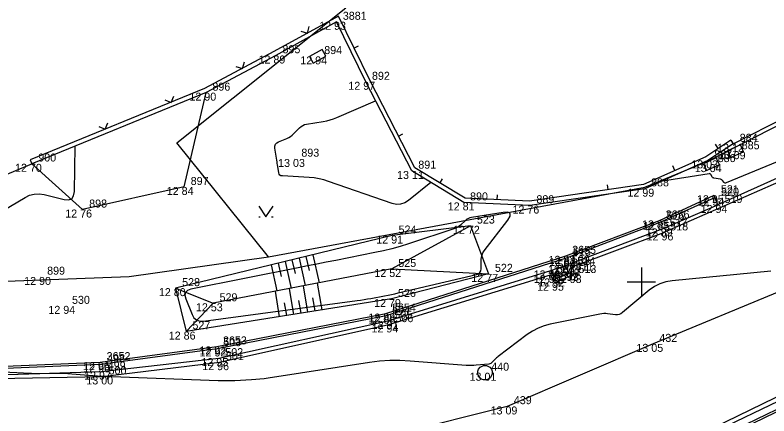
# Model space of a CAD drawing. Extents: x -703403 to -701924, y -1022520 to -1021856.
# Drawn here: x -703321.9 to -703295.54, y -1022179.69 to -1022165.67 of the extents above; entities that cross this region are included whole.
import ezdxf

# ---------------------------------------------------------------- set-up
doc = ezdxf.new("R2010")
doc.units = 0
for name, color, linetype in [('Ex_Major Contours', 7, 'Continuous'), ('Ex_Minor Contours', 7, 'Continuous'), ('Z_body', 7, 'Continuous'), ('Z_body_cisla', 7, 'Continuous'), ('Z_body_vysky_redukovane', 7, 'Continuous'), ('Z_hektometricka_sit', 7, 'Continuous'), ('Z_hrany_paty', 7, 'Continuous'), ('Z_katastr_hranice', 7, 'Continuous'), ('Z_komunikace', 7, 'Continuous'), ('Z_komunikace_osa', 7, 'Continuous'), ('Z_obruba', 7, 'Continuous'), ('Z_pilire', 7, 'Continuous'), ('Z_ploty', 7, 'Continuous'), ('Z_ploty_znacky', 7, 'Continuous'), ('Z_rozhranni', 7, 'Continuous'), ('Z_site_kanalizace_znaky', 7, 'Continuous'), ('Z_technicke_srafy', 7, 'Continuous'), ('Z_vstupy', 7, 'Continuous'), ('Z_zelen_obvod', 7, 'Continuous'), ('Z_zlabek', 7, 'Continuous'), ('Z_znaky_kultur', 7, 'Continuous')]:
    doc.layers.add(name, color=color, linetype=linetype)

# ---------------------------------------------------------------- blocks, each defined once
blk = doc.blocks.new('POINT_DISPLAY')
blk.add_line((0, 0), (0, 0))
blk = doc.blocks.new('Z666')
for p, q in [((-0.25, 0.13), (-0.25, -0.13)), ((0.25, 0.13), (-0.25, 0.13)), ((0.25, -0.13), (0.25, 0.13)), ((-0.25, -0.13), (0.25, -0.13))]:
    blk.add_line(p, q)
blk = doc.blocks.new('Z620')
for p, q in [((-0.25, 0.05), (-0.23, 0.13)), ((-0.25, -0.05), (-0.25, 0.05)), ((-0.23, 0.13), (-0.17, 0.2)), ((-0.17, 0.2), (-0.05, 0.25)), ((-0.05, 0.25), (0.05, 0.25)), ((0.05, 0.25), (0.17, 0.2)), ((0.17, 0.2), (0.23, 0.13)), ((0.23, 0.13), (0.25, 0.05)), ((0.25, 0.05), (0.25, -0.05)), ((-0.2, -0.17), (-0.25, -0.05)), ((-0.13, -0.23), (-0.2, -0.17)), ((-0.05, -0.25), (-0.13, -0.23)), ((0.05, -0.25), (-0.05, -0.25)), ((0.13, -0.23), (0.05, -0.25)), ((0.2, -0.17), (0.13, -0.23)), ((0.25, -0.05), (0.2, -0.17))]:
    blk.add_line(p, q)
blk = doc.blocks.new('Z212')
for p, q in [((-0.17, 0.17), (0, 0)), ((0, 0), (0.17, 0.17))]:
    blk.add_line(p, q)
blk = doc.blocks.new('Z210')
blk.add_line((0, 0), (0, 0.17))
blk = doc.blocks.new('Z314')
for p, q in [((-0.25, 0.17), (0, -0.2)), ((0, -0.2), (0.25, 0.17)), ((-0.25, -0.2), (-0.2, -0.2)), ((0.2, -0.2), (0.25, -0.2))]:
    blk.add_line(p, q)

msp = doc.modelspace()

# ---------------------------------------------------------------- linework, layer by layer
at = {"layer": 'Ex_Major Contours'}
for points in [[(-703307.363, -1022171.523), (-703308.144, -1022172.153), (-703308.277, -1022172.238), (-703308.418, -1022172.283), (-703308.565, -1022172.288), (-703308.72, -1022172.253), (-703310.937, -1022171.485), (-703311.103, -1022171.433), (-703311.272, -1022171.394), (-703311.443, -1022171.366), (-703311.617, -1022171.35), (-703312.554, -1022171.296), (-703312.603, -1022171.286), (-703312.641, -1022171.264), (-703312.666, -1022171.229), (-703312.681, -1022171.181), (-703312.714, -1022170.963), (-703312.723, -1022170.909), (-703312.731, -1022170.855), (-703312.739, -1022170.8), (-703312.747, -1022170.746), (-703312.812, -1022170.318), (-703312.813, -1022170.247), (-703312.794, -1022170.188), (-703312.753, -1022170.14), (-703312.692, -1022170.105), (-703312.397, -1022169.981), (-703312.331, -1022169.95), (-703312.27, -1022169.912), (-703312.212, -1022169.869), (-703312.159, -1022169.819), (-703311.955, -1022169.609), (-703311.902, -1022169.561), (-703311.843, -1022169.524), (-703311.778, -1022169.497), (-703311.709, -1022169.481), (-703311.123, -1022169.388), (-703311.003, -1022169.365), (-703310.884, -1022169.335), (-703310.768, -1022169.298), (-703310.654, -1022169.253), (-703309.295, -1022168.669)], [(-703295.255, -1022170.796), (-703297.035, -1022171.541), (-703297.055, -1022171.546), (-703297.073, -1022171.545), (-703297.089, -1022171.538), (-703297.103, -1022171.524), (-703297.158, -1022171.454), (-703297.173, -1022171.439), (-703297.19, -1022171.427), (-703297.208, -1022171.418), (-703297.229, -1022171.412), (-703297.462, -1022171.372), (-703297.482, -1022171.366), (-703297.5, -1022171.357), (-703297.514, -1022171.343), (-703297.526, -1022171.325), (-703297.567, -1022171.247), (-703297.579, -1022171.23), (-703297.593, -1022171.219), (-703297.611, -1022171.214), (-703297.631, -1022171.215), (-703299.328, -1022171.493)], [(-703295.477, -1022174.631), (-703298.928, -1022174.96), (-703299.147, -1022174.997), (-703299.353, -1022175.065), (-703299.546, -1022175.164), (-703299.726, -1022175.294), (-703300.664, -1022176.078), (-703300.718, -1022176.115), (-703300.777, -1022176.14), (-703300.839, -1022176.151), (-703300.906, -1022176.149), (-703301.179, -1022176.116), (-703301.247, -1022176.111), (-703301.315, -1022176.111), (-703301.382, -1022176.117), (-703301.45, -1022176.128), (-703303.19, -1022176.486), (-703303.404, -1022176.542), (-703303.609, -1022176.621), (-703303.804, -1022176.722), (-703303.988, -1022176.846), (-703305.007, -1022177.611), (-703305.035, -1022177.634), (-703305.063, -1022177.657), (-703305.089, -1022177.682), (-703305.114, -1022177.709), (-703305.213, -1022177.816), (-703305.239, -1022177.839), (-703305.268, -1022177.858), (-703305.299, -1022177.87), (-703305.334, -1022177.876), (-703305.778, -1022177.921), (-703305.864, -1022177.928), (-703305.95, -1022177.931), (-703306.036, -1022177.93), (-703306.122, -1022177.925), (-703308.089, -1022177.771), (-703308.445, -1022177.753), (-703308.8, -1022177.756), (-703309.155, -1022177.78), (-703309.508, -1022177.824), (-703313.045, -1022178.368), (-703313.191, -1022178.388), (-703313.337, -1022178.405), (-703313.483, -1022178.418), (-703313.629, -1022178.428), (-703314.216, -1022178.459), (-703314.363, -1022178.465), (-703314.51, -1022178.467), (-703314.657, -1022178.467), (-703314.804, -1022178.463), (-703318.513, -1022178.323), (-703318.682, -1022178.316), (-703318.85, -1022178.307), (-703319.018, -1022178.296), (-703319.186, -1022178.284), (-703319.911, -1022178.229), (-703320.052, -1022178.219), (-703320.193, -1022178.213), (-703320.334, -1022178.21), (-703320.476, -1022178.209), (-703321.04, -1022178.215), (-703321.182, -1022178.215), (-703321.323, -1022178.213), (-703321.464, -1022178.208), (-703321.605, -1022178.201), (-703323.037, -1022178.122)]]:
    msp.add_lwpolyline(points, dxfattribs=at)
at = {"layer": 'Ex_Minor Contours'}
msp.add_lwpolyline([(-703322.641, -1022172.694), (-703321.55, -1022172.045), (-703321.393, -1022171.969), (-703321.23, -1022171.928), (-703321.062, -1022171.92), (-703320.889, -1022171.946), (-703320.188, -1022172.118), (-703320.034, -1022172.132), (-703319.922, -1022172.092), (-703319.854, -1022171.995), (-703319.829, -1022171.842), (-703319.795, -1022170.248)], dxfattribs=at)
msp.add_lwpolyline([(-703306.368, -1022173.05), (-703306.418, -1022173.083), (-703306.47, -1022173.11), (-703306.525, -1022173.132), (-703308.141, -1022173.668), (-703308.431, -1022173.76), (-703308.723, -1022173.841), (-703309.018, -1022173.914), (-703309.315, -1022173.978), (-703310.689, -1022174.248), (-703311.017, -1022174.313), (-703311.346, -1022174.378), (-703311.674, -1022174.444), (-703312.002, -1022174.509), (-703315.757, -1022175.26), (-703315.876, -1022175.303), (-703315.946, -1022175.372), (-703315.965, -1022175.468), (-703315.935, -1022175.591), (-703315.714, -1022176.137), (-703315.647, -1022176.254), (-703315.558, -1022176.332), (-703315.446, -1022176.371), (-703315.311, -1022176.371), (-703309.94, -1022175.655), (-703309.82, -1022175.638), (-703309.699, -1022175.62), (-703309.579, -1022175.6), (-703309.458, -1022175.578), (-703308.979, -1022175.489), (-703308.859, -1022175.466), (-703308.739, -1022175.442), (-703308.62, -1022175.416), (-703308.501, -1022175.388), (-703305.771, -1022174.744), (-703305.701, -1022174.717), (-703305.65, -1022174.675), (-703305.619, -1022174.616), (-703305.607, -1022174.542), (-703305.6, -1022174.213), (-703305.592, -1022174.132), (-703305.572, -1022174.056), (-703305.54, -1022173.985), (-703305.496, -1022173.917), (-703304.671, -1022172.837), (-703304.587, -1022172.697), (-703304.585, -1022172.606), (-703304.666, -1022172.565), (-703304.829, -1022172.572), (-703305.938, -1022172.748), (-703305.995, -1022172.761), (-703306.049, -1022172.782), (-703306.099, -1022172.811), (-703306.145, -1022172.848), (-703306.322, -1022173.012)], close=True, dxfattribs=at)
at = {"layer": 'Z_hektometricka_sit'}
for p, q in [((-703300, -1022174.5), (-703300, -1022175.5)), ((-703300.5, -1022175), (-703299.5, -1022175))]:
    msp.add_line(p, q, dxfattribs=at)
at = {"layer": 'Z_hrany_paty'}
for p, q in [((-703305.98, -1022173.04), (-703308.73, -1022174.55)), ((-703305.98, -1022173.04), (-703308.71, -1022173.38)), ((-703305.98, -1022173.04), (-703305.34, -1022174.72)), ((-703308.71, -1022173.38), (-703316.29, -1022175.22)), ((-703308.73, -1022174.55), (-703314.97, -1022175.75)), ((-703308.73, -1022174.55), (-703305.34, -1022174.72)), ((-703305.34, -1022174.72), (-703308.74, -1022175.6)), ((-703316.29, -1022175.22), (-703315.92, -1022176.74)), ((-703316.29, -1022175.22), (-703314.97, -1022175.75)), ((-703308.74, -1022175.6), (-703315.92, -1022176.74)), ((-703314.97, -1022175.75), (-703315.92, -1022176.74))]:
    msp.add_line(p, q, dxfattribs=at)
at = {"layer": 'Z_katastr_hranice'}
for p, q in [((-703297.67, -1022170.78), (-703286.64, -1022165.11)), ((-703316.24, -1022170.13), (-703310.33, -1022165.41)), ((-703313.04, -1022174.13), (-703316.24, -1022170.13)), ((-703299.88, -1022171.69), (-703297.67, -1022170.78)), ((-703313.04, -1022174.13), (-703299.88, -1022171.69)), ((-703317.91, -1022174.81), (-703313.04, -1022174.13)), ((-703346.24, -1022175.88), (-703317.91, -1022174.81))]:
    msp.add_line(p, q, dxfattribs=at)
at = {"layer": 'Z_komunikace'}
for p, q in [((-703294.3, -1022171.11), (-703299.21, -1022173.27)), ((-703302.46, -1022174.49), (-703299.21, -1022173.27)), ((-703302.42, -1022174.76), (-703302.46, -1022174.49)), ((-703308.83, -1022176.49), (-703303.18, -1022174.76)), ((-703303.18, -1022174.76), (-703303.04, -1022175.03)), ((-703303.04, -1022175.03), (-703302.42, -1022174.76)), ((-703314.75, -1022177.81), (-703308.83, -1022176.49)), ((-703318.85, -1022178.31), (-703314.75, -1022177.81)), ((-703292.92, -1022177.9), (-703298.28, -1022180.49)), ((-703324.57, -1022178.43), (-703318.85, -1022178.31))]:
    msp.add_line(p, q, dxfattribs=at)
at = {"layer": 'Z_komunikace_osa'}
for p, q in [((-703294.21, -1022174.94), (-703299.59, -1022177.17)), ((-703299.59, -1022177.17), (-703304.69, -1022179.36)), ((-703304.69, -1022179.36), (-703308.74, -1022180.37))]:
    msp.add_line(p, q, dxfattribs=at)
at = {"layer": 'Z_obruba'}
for p, q in [((-703294.4, -1022170.98), (-703297.32, -1022172.31)), ((-703299.37, -1022172.85), (-703297.45, -1022171.97)), ((-703297.45, -1022171.97), (-703297.43, -1022172.05)), ((-703299.24, -1022173.13), (-703297.32, -1022172.31)), ((-703302.64, -1022174.09), (-703299.37, -1022172.85)), ((-703302.66, -1022174.43), (-703299.24, -1022173.13)), ((-703308.94, -1022176.11), (-703302.64, -1022174.09)), ((-703308.87, -1022176.37), (-703303.16, -1022174.6)), ((-703303.16, -1022174.6), (-703302.66, -1022174.43)), ((-703314.85, -1022177.26), (-703308.94, -1022176.11)), ((-703314.78, -1022177.67), (-703308.87, -1022176.37)), ((-703318.92, -1022177.81), (-703314.85, -1022177.26)), ((-703324.52, -1022178.04), (-703318.92, -1022177.81)), ((-703318.88, -1022178.14), (-703314.78, -1022177.67)), ((-703292.88, -1022178.05), (-703298.2, -1022180.61)), ((-703324.58, -1022178.32), (-703318.88, -1022178.14)), ((-703298.01, -1022180.87), (-703292.8, -1022178.35))]:
    msp.add_line(p, q, dxfattribs=at)
at = {"layer": 'Z_ploty'}
for p, q in [((-703310.59, -1022165.7), (-703312.85, -1022166.94)), ((-703309.5, -1022167.94), (-703310.59, -1022165.7)), ((-703310.66, -1022165.9), (-703312.78, -1022167.08)), ((-703309.64, -1022168), (-703310.66, -1022165.9)), ((-703312.85, -1022166.94), (-703315.28, -1022168.24)), ((-703312.78, -1022167.08), (-703315.22, -1022168.38)), ((-703308.03, -1022171.12), (-703309.64, -1022168)), ((-703307.92, -1022171.01), (-703309.5, -1022167.94)), ((-703315.28, -1022168.24), (-703321.37, -1022170.73)), ((-703315.22, -1022168.38), (-703321.32, -1022170.87)), ((-703296.87, -1022170.04), (-703297.74, -1022170.62)), ((-703296.79, -1022170.17), (-703297.67, -1022170.75)), ((-703296.87, -1022170.04), (-703296.79, -1022170.17)), ((-703321.37, -1022170.73), (-703321.32, -1022170.87)), ((-703297.74, -1022170.62), (-703299.92, -1022171.59)), ((-703297.67, -1022170.75), (-703299.88, -1022171.74)), ((-703306.21, -1022172.22), (-703308.03, -1022171.12)), ((-703306.16, -1022172.07), (-703307.92, -1022171.01)), ((-703299.92, -1022171.59), (-703303.91, -1022172.18)), ((-703299.88, -1022171.74), (-703303.9, -1022172.33)), ((-703303.9, -1022172.33), (-703306.21, -1022172.22)), ((-703303.91, -1022172.18), (-703306.16, -1022172.07))]:
    msp.add_line(p, q, dxfattribs=at)
at = {"layer": 'Z_rozhranni'}
for p, q in [((-703303.16, -1022174.6), (-703303, -1022174.88)), ((-703302.53, -1022174.69), (-703302.66, -1022174.43)), ((-703303, -1022174.88), (-703302.53, -1022174.69))]:
    msp.add_line(p, q, dxfattribs=at)
at = {"layer": 'Z_technicke_srafy'}
for p, q in [((-703311.73, -1022174.11), (-703311.62, -1022174.6)), ((-703311.49, -1022174.05), (-703311.27, -1022175.04)), ((-703312.94, -1022174.41), (-703312.75, -1022175.32)), ((-703312.7, -1022174.35), (-703312.6, -1022174.81)), ((-703312.46, -1022174.29), (-703312.25, -1022175.23)), ((-703312.22, -1022174.23), (-703312.11, -1022174.71)), ((-703311.97, -1022174.17), (-703311.76, -1022175.13)), ((-703311.66, -1022176.06), (-703311.82, -1022175.14)), ((-703311.16, -1022175.98), (-703311.33, -1022175.05)), ((-703312.65, -1022176.22), (-703312.8, -1022175.33)), ((-703312.15, -1022176.14), (-703312.31, -1022175.24)), ((-703312.4, -1022176.18), (-703312.48, -1022175.73)), ((-703311.9, -1022176.1), (-703311.98, -1022175.65)), ((-703311.41, -1022176.02), (-703311.49, -1022175.56))]:
    msp.add_line(p, q, dxfattribs=at)
at = {"layer": 'Z_vstupy'}
for p, q in [((-703296.79, -1022170.17), (-703293.97, -1022168.73)), ((-703323.63, -1022171.83), (-703321.32, -1022170.87))]:
    msp.add_line(p, q, dxfattribs=at)
at = {"layer": 'Z_zelen_obvod'}
for p, q in [((-703315.99, -1022171.68), (-703315.22, -1022168.38)), ((-703321.32, -1022170.87), (-703319.54, -1022172.47)), ((-703315.99, -1022171.68), (-703319.54, -1022172.47))]:
    msp.add_line(p, q, dxfattribs=at)
at = {"layer": 'Z_zlabek'}
for p, q in [((-703299.34, -1022172.91), (-703297.43, -1022172.05)), ((-703297.32, -1022172.31), (-703297.43, -1022172.05)), ((-703302.62, -1022174.16), (-703299.34, -1022172.91)), ((-703308.93, -1022176.18), (-703302.62, -1022174.16)), ((-703314.84, -1022177.33), (-703308.93, -1022176.18)), ((-703318.91, -1022177.88), (-703314.84, -1022177.33)), ((-703324.52, -1022178.11), (-703318.91, -1022177.88)), ((-703298.04, -1022180.8), (-703292.83, -1022178.28))]:
    msp.add_line(p, q, dxfattribs=at)

# ---------------------------------------------------------------- block references
at = {"layer": 'Z_body'}
for p in [(-703310.66, -1022165.9), (-703312.78, -1022167.08), (-703311.32, -1022167.11), (-703309.64, -1022168), (-703315.22, -1022168.38), (-703296.79, -1022170.17), (-703296.71, -1022170.43), (-703312.12, -1022170.7), (-703321.32, -1022170.87), (-703297.67, -1022170.75), (-703297.55, -1022170.88), (-703308.03, -1022171.12), (-703315.99, -1022171.68), (-703299.88, -1022171.74), (-703297.45, -1022171.97), (-703297.43, -1022172.05), (-703306.21, -1022172.22), (-703297.32, -1022172.31), (-703319.54, -1022172.47), (-703303.9, -1022172.33), (-703305.98, -1022173.04), (-703299.37, -1022172.85), (-703299.34, -1022172.91), (-703299.24, -1022173.13), (-703299.21, -1022173.27), (-703308.71, -1022173.38), (-703302.64, -1022174.09), (-703302.62, -1022174.16), (-703308.73, -1022174.55), (-703303.16, -1022174.6), (-703302.66, -1022174.43), (-703302.46, -1022174.49), (-703321, -1022174.83), (-703305.34, -1022174.72), (-703303.18, -1022174.76), (-703303, -1022174.88), (-703302.53, -1022174.69), (-703302.42, -1022174.76), (-703303.04, -1022175.03), (-703316.29, -1022175.22), (-703308.74, -1022175.6), (-703320.13, -1022175.84), (-703314.97, -1022175.75), (-703308.94, -1022176.11), (-703308.93, -1022176.18), (-703308.87, -1022176.37), (-703308.83, -1022176.49), (-703315.92, -1022176.74), (-703314.85, -1022177.26), (-703299.59, -1022177.17), (-703314.84, -1022177.33), (-703318.92, -1022177.81), (-703314.78, -1022177.67), (-703314.75, -1022177.81), (-703318.91, -1022177.88), (-703318.88, -1022178.14), (-703318.85, -1022178.31), (-703305.47, -1022178.18), (-703304.69, -1022179.36)]:
    msp.add_blockref('POINT_DISPLAY', p, dxfattribs=at)
at = {"layer": 'Z_pilire'}
for p, rotation in [((-703311.32, -1022167.11), 28.8), ((-703296.71, -1022170.43), 24.3), ((-703297.55, -1022170.88), 25.200000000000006)]:
    msp.add_blockref('Z666', p, dxfattribs=dict(at, rotation=rotation))
at = {"layer": 'Z_ploty_znacky'}
for name, p, rotation in [('Z212', (-703311.68, -1022166.3), 28.899999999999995), ('Z210', (-703310.05, -1022166.82), -64.10000000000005), ('Z212', (-703313.95, -1022167.53), 28.1), ('Z212', (-703316.44, -1022168.72), 22.2), ('Z212', (-703318.75, -1022169.66), 22.2), ('Z210', (-703308.49, -1022169.9), -62.69999999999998), ('Z210', (-703297.31, -1022170.33), 33.4), ('Z210', (-703298.83, -1022171.1), 24.099999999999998), ('Z210', (-703307.04, -1022171.54), -31.200000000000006), ('Z210', (-703301.16, -1022171.77), 8.4), ('Z210', (-703305.04, -1022172.13), -2.800000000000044)]:
    msp.add_blockref(name, p, dxfattribs=dict(at, rotation=rotation))
at = {"layer": 'Z_site_kanalizace_znaky'}
msp.add_blockref('Z620', (-703305.47, -1022178.18), dxfattribs=at)
at = {"layer": 'Z_znaky_kultur'}
msp.add_blockref('Z314', (-703313.13, -1022172.52), dxfattribs=at)

# ---------------------------------------------------------------- texts
at = {"layer": 'Z_body_cisla'}
for s, p in [('3881', (-703310.44, -1022165.83)), ('895', (-703312.55, -1022167)), ('894', (-703311.09, -1022167.03)), ('892', (-703309.42, -1022167.93)), ('896', (-703315, -1022168.31)), ('884', (-703296.56, -1022170.1)), ('885', (-703296.49, -1022170.36)), ('893', (-703311.89, -1022170.62)), ('887', (-703297.45, -1022170.68)), ('900', (-703321.09, -1022170.79)), ('886', (-703297.33, -1022170.81)), ('891', (-703307.8, -1022171.04)), ('897', (-703315.76, -1022171.61)), ('888', (-703299.66, -1022171.66)), ('521', (-703297.22, -1022171.9)), ('520', (-703297.21, -1022171.98)), ('890', (-703305.99, -1022172.15)), ('889', (-703303.67, -1022172.25)), ('519', (-703297.09, -1022172.24)), ('898', (-703319.31, -1022172.4)), ('3656', (-703299.15, -1022172.78)), ('516', (-703299.12, -1022172.83)), ('523', (-703305.75, -1022172.96)), ('517', (-703299.01, -1022173.06)), ('524', (-703308.49, -1022173.31)), ('518', (-703298.99, -1022173.2)), ('3655', (-703302.42, -1022174.02)), ('515', (-703302.39, -1022174.08)), ('509', (-703302.43, -1022174.36)), ('514', (-703302.24, -1022174.41)), ('525', (-703308.5, -1022174.48)), ('522', (-703305.12, -1022174.65)), ('507', (-703302.96, -1022174.69)), ('508', (-703302.93, -1022174.53)), ('511', (-703302.3, -1022174.61)), ('513', (-703302.2, -1022174.69)), ('899', (-703320.78, -1022174.75)), ('512', (-703302.81, -1022174.95)), ('510', (-703302.78, -1022174.81)), ('528', (-703316.06, -1022175.15)), ('529', (-703314.75, -1022175.68)), ('526', (-703308.51, -1022175.53)), ('530', (-703319.91, -1022175.77)), ('3654', (-703308.72, -1022176.04)), ('504', (-703308.71, -1022176.11)), ('505', (-703308.64, -1022176.29)), ('506', (-703308.6, -1022176.41)), ('527', (-703315.7, -1022176.66)), ('3653', (-703314.63, -1022177.19)), ('503', (-703314.62, -1022177.25)), ('432', (-703299.37, -1022177.1)), ('502', (-703314.55, -1022177.6)), ('3652', (-703318.7, -1022177.74)), ('498', (-703318.68, -1022177.81)), ('501', (-703314.53, -1022177.74)), ('499', (-703318.66, -1022178.07)), ('440', (-703305.25, -1022178.11)), ('500', (-703318.63, -1022178.24)), ('439', (-703304.46, -1022179.28))]:
    msp.add_text(s, height=0.28, dxfattribs=at).set_placement(p)
at = {"layer": 'Z_body_vysky_redukovane'}
for s, p in [('12 93', (-703311.267, -1022166.18)), ('12 89', (-703313.387, -1022167.36)), ('12 94', (-703311.927, -1022167.39)), ('12 97', (-703310.247, -1022168.28)), ('12 90', (-703315.803, -1022168.66)), ('13 12', (-703297.35, -1022170.45)), ('13 09', (-703297.293, -1022170.71)), ('13 03', (-703312.703, -1022170.98)), ('12 70', (-703321.903, -1022171.15)), ('13 03', (-703298.253, -1022171.03)), ('13 04', (-703298.133, -1022171.16)), ('13 11', (-703308.543, -1022171.4)), ('12 84', (-703316.597, -1022171.96)), ('12 99', (-703300.487, -1022172.02)), ('12 95', (-703298.057, -1022172.25)), ('12 94', (-703298.037, -1022172.33)), ('12 81', (-703306.77, -1022172.5)), ('12 94', (-703297.927, -1022172.59)), ('12 76', (-703320.147, -1022172.75)), ('12 76', (-703304.507, -1022172.61)), ('12 72', (-703306.587, -1022173.32)), ('12 85', (-703299.977, -1022173.13)), ('12 85', (-703299.947, -1022173.19)), ('12 89', (-703299.847, -1022173.41)), ('12 96', (-703299.817, -1022173.55)), ('12 91', (-703309.27, -1022173.66)), ('12 83', (-703303.247, -1022174.37)), ('12 83', (-703303.227, -1022174.44)), ('12 87', (-703303.267, -1022174.71)), ('12 52', (-703309.337, -1022174.83)), ('12 86', (-703303.767, -1022174.88)), ('12 93', (-703303.137, -1022174.97)), ('12 92', (-703303.067, -1022174.77)), ('12 90', (-703321.583, -1022175.11)), ('12 77', (-703305.947, -1022175)), ('12 90', (-703303.763, -1022175.04)), ('12 92', (-703303.607, -1022175.16)), ('12 93', (-703303.027, -1022175.04)), ('12 80', (-703316.873, -1022175.5)), ('12 95', (-703303.647, -1022175.31)), ('12 79', (-703309.347, -1022175.88)), ('12 94', (-703320.737, -1022176.12)), ('12 53', (-703315.577, -1022176.03)), ('12 88', (-703309.547, -1022176.39)), ('12 88', (-703309.537, -1022176.46)), ('12 94', (-703309.437, -1022176.77)), ('12 91', (-703309.43, -1022176.65)), ('12 86', (-703316.527, -1022177.02)), ('12 92', (-703315.457, -1022177.54)), ('12 92', (-703315.447, -1022177.61)), ('13 05', (-703300.173, -1022177.45)), ('12 96', (-703319.527, -1022178.09)), ('12 95', (-703315.387, -1022177.95)), ('12 96', (-703315.357, -1022178.09)), ('12 96', (-703319.517, -1022178.16)), ('12 97', (-703319.487, -1022178.42)), ('13 00', (-703319.41, -1022178.59)), ('13 01', (-703306.007, -1022178.46)), ('13 09', (-703305.273, -1022179.64))]:
    msp.add_text(s, height=0.28, dxfattribs=at).set_placement(p)

doc.saveas('drawing.dxf')
